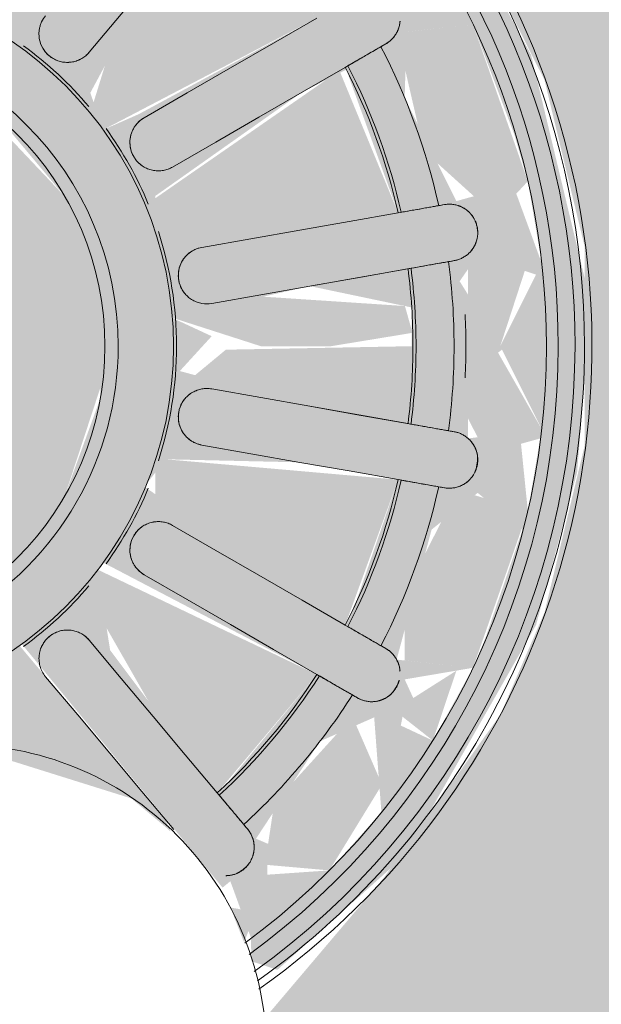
# Model space of a CAD drawing. Header units: millimetres. Extents: x 5980700 to 6194397, y -12939 to 2351883.
# Tile 445 of 587: x 6099023 to 6099054, y -7928 to -7876. Entities that reach past the tile are written whole.
import ezdxf

# ---------------------------------------------------------------- set-up
doc = ezdxf.new("R2010")
doc.units = ezdxf.units.MM
doc.layers.add('P-SANR-FIXT', color=6, linetype='Continuous', lineweight=9)

# ---------------------------------------------------------------- blocks, each defined once
blk = doc.blocks.new('94024102RVM001A - 94024-3906787-PLANTA DE CAIMENTO DE PISOS - 1 PAV_')
at = {"layer": 'P-SANR-FIXT', "lineweight": 5}
blk.add_hatch(color=256, dxfattribs=at).paths.add_polyline_path([(-392.7, 4151.9), (-392.7, 3748.6), (-619.1, 3662.8), (-793.2, 3550.6), (-939.9, 3409.7), (-1067.8, 3221.1), (-1155.7, 2993.4), (-1189.1, 2727.3), (-1176.7, 2556.8), (-1115.8, 2337.2), (-1000.6, 2124.7), (-861.4, 1962.1), (-668.7, 1818.1), (-407.2, 1710.1), (-250.5, 1679.4), (-22.6, 1679.4), (266.6, 1754.9), (406.9, 1824.1), (588.4, 1962.1), (735.9, 2135.8), (854, 2370.8), (907.7, 2593.7), (907.7, 2860.9), (854, 3083.9), (794.8, 3221.1), (639, 3439.1), (476.7, 3630.5), (481, 3797.3), (508.8, 4023.3), (751.3, 3870), (952.2, 3680.1), (1116, 3450.7), (1237.2, 3179.7), (1286.6, 2993.4), (1310.7, 2714.9), (1280.4, 2435), (1178.4, 2124.7), (1085.3, 1951.8), (916.3, 1734.8), (706.4, 1551.7), (457.3, 1408.6), (200.1, 1320.8), (-93, 1281.5), (-272.5, 1286), (-588.9, 1353.6), (-859.9, 1474.8), (-1024.3, 1584.7), (-1225.2, 1774.6), (-1389.1, 2003.9), (-1510.2, 2275), (-1559.7, 2461.3), (-1584.3, 2727.3), (-1553.5, 3019.7), (-1455.3, 3321.2), (-1358.3, 3502.9), (-1152.2, 3757), (-979.4, 3903), (-730.4, 4046.1), (-473.1, 4133.9), (-402.6, 4150.5)])
h = blk.add_hatch(color=256, dxfattribs=at)
h.paths.add_polyline_path([(-392.7, 3748.6), (-414.2, 3679.2), (-458.4, 3653.1), (-412.4, 3604.4), (-412.4, 3580.5), (-379, 3566.7), (-213.7, 3214.5), (-174.6, 3312.4), (-1.9, 3242.6), (38.9, 3262.8), (98.7, 3231.4), (87.4, 3166.8), (153.4, 3126.3), (422.5, 3452.7), (432.9, 3444.1), (460.4, 3519.6), (461.3, 3551.4), (496, 3562.8), (666.9, 3409.7), (842.7, 3100.8), (897.7, 2896.4), (916, 2670.3), (836.1, 2337.2), (721, 2124.7), (565.7, 1942.8), (386.5, 1819), (180.7, 1728.4), (-25, 1685.4), (-272.5, 1684.2), (-579.1, 1770.6), (-793.2, 1905.9), (-1015.7, 2148.4), (-1152.2, 2468.4), (-1189.1, 2670.3), (-1152.2, 3009.3), (-1001.5, 3318.9), (-838.8, 3509.8), (-556.7, 3687.6), (-467.6, 3727.8)])
h.paths.add_polyline_path([(-567.4, 3622.1), (-668.7, 3545.8), (-664.9, 3441.7), (-528.9, 3506.8), (-488.3, 3568.2), (-566.6, 3621.5)])
h.paths.add_polyline_path([(-464.5, 3664.7), (-538, 3611.2), (-458.8, 3586.6), (-464.1, 3659.6)])
h.paths.add_polyline_path([(-664.9, 3568.2), (-746.4, 3492.6), (-699.8, 3436.7), (-668.7, 3553.8)])
h.paths.add_polyline_path([(639.9, 3346.5), (663.7, 3223.7), (704.4, 3255.7), (645, 3339.3)])
h.paths.add_polyline_path([(565.7, 3429.6), (467.3, 3387.1), (553.1, 3256.6), (625.7, 3224.6), (635.4, 3351.6), (574.2, 3420.1)])
h.paths.add_polyline_path([(482.7, 3503.8), (482.7, 3422.3), (565.7, 3429.6), (501.4, 3487)])
h.paths.add_polyline_path([(-838.8, 3429.6), (-908.4, 3307.5), (-869.7, 3223.7), (-764.8, 3339.3), (-755.7, 3399.5), (-812.8, 3420.1)])
h.paths.add_polyline_path([(-755.7, 3503.8), (-838.8, 3429.6), (-736.1, 3436.7), (-752.4, 3492.6)])
h.paths.add_polyline_path([(-450.5, 3478.5), (-624, 3367.5), (-426.4, 3126.3), (-361, 3170.2), (-427.6, 3415.8), (-439.8, 3449.1)])
h.paths.add_polyline_path([(-913, 3346.5), (-977.4, 3255.7), (-909.1, 3223.7), (-912.7, 3339.3)])
h.paths.add_polyline_path([(415.4, 3325.9), (271.8, 3134.6), (254.6, 3026.4), (262.5, 3017.2), (548.8, 3167), (429.7, 3311.5)])
h.paths.add_polyline_path([(-688.5, 3325.9), (-821.8, 3167), (-535.5, 3017.2), (-518.3, 3066.8), (-619.1, 3243.2), (-687.4, 3324.5)])
h.paths.add_polyline_path([(850.3, 2838.5), (751.6, 2850.9), (751.6, 2765.7), (797, 2732), (842.7, 2823.3)])
h.paths.add_polyline_path([(831.7, 2948.3), (774.7, 2871.3), (848.2, 2850.9), (833.6, 2937.1)])
h.paths.add_polyline_path([(758.2, 3158.2), (655.8, 3147.2), (702.7, 2973), (764.4, 2923.8), (824.6, 2973), (775.1, 3117.5)])
h.paths.add_polyline_path([(704.4, 3255.7), (666.6, 3173.7), (758.2, 3158.2), (723.5, 3221.1)])
h.paths.add_polyline_path([(-1031.3, 3158.2), (-1089, 2942.6), (-1010.1, 2920), (-939.7, 3059.9), (-946.1, 3149), (-1015.7, 3156.5)])
h.paths.add_polyline_path([(-977.4, 3255.7), (-1009, 3162), (-947, 3201.3), (-959.5, 3223.7)])
h.paths.add_polyline_path([(-136.5, 3128.6), (-291.2, 3096.3), (-419.9, 3009.3), (-496.3, 2901.8), (-531.7, 2797), (-531.7, 2657.6), (-484.1, 2526.7), (-360.4, 2396.1), (-273.8, 2350.2), (-98.4, 2329.3), (0.7, 2350.2), (121.4, 2419.9), (211, 2526.7), (258.7, 2657.6), (258.7, 2797), (211, 2928), (87.4, 3058.6), (0.7, 3104.4), (-101.8, 3125.6)])
h.paths.add_polyline_path([(586.9, 3101), (317.7, 2915.5), (346.1, 2878.8), (526.2, 2882.9), (657.8, 2906.1), (602.3, 3067.6)])
h.paths.add_polyline_path([(-859.9, 3101), (-930.8, 2906.1), (-619.1, 2878.8), (-605.6, 2879.7), (-605.6, 2928.7), (-802.1, 3067.6), (-852.2, 3096.5)])
h.paths.add_polyline_path([(-1104.7, 2948.3), (-1094.9, 2850.9), (-1037.4, 2875.8), (-1073.9, 2915.1)])
h.paths.add_polyline_path([(-1067.7, 2727.3), (-1104.7, 2613.8), (-1024.7, 2603.8), (-1024.7, 2689)])
h.paths.add_polyline_path([(-1024.7, 2850.9), (-1115.8, 2823.3), (-1067.7, 2727.3), (-1007.7, 2796.2), (-1015.7, 2821.9)])
h.paths.add_polyline_path([(539.5, 2807.8), (365.2, 2760.6), (407.9, 2713.9), (353.6, 2688.7), (539.5, 2646.8), (676, 2675.4), (676, 2779.3), (597.4, 2795.7)])
h.paths.add_polyline_path([(-812.5, 2807.8), (-949, 2779.3), (-939.9, 2673.5), (-740.4, 2659.5), (-626.7, 2688.7), (-680.9, 2740.8), (-649.5, 2773.8), (-790.2, 2803.9)])
h.paths.add_polyline_path([(831.7, 2506.3), (735.9, 2532.9), (666.6, 2394.7), (669.1, 2306), (758.2, 2296.4), (814.1, 2445.3)])
h.paths.add_polyline_path([(850.3, 2616.1), (764.4, 2578.9), (831.7, 2506.3), (848.2, 2603.8)])
h.paths.add_polyline_path([(794.7, 2727.3), (740.3, 2640.3), (764.4, 2605.4), (842.7, 2631.4), (814.9, 2686.8)])
h.paths.add_polyline_path([(-1123.4, 2616.1), (-1104.7, 2506.3), (-1037.4, 2578.9), (-1115.8, 2612.8)])
h.paths.add_polyline_path([(460.4, 2583.4), (332.5, 2574.9), (332.5, 2525.9), (529, 2387.1), (588.3, 2356.8), (657.8, 2548.6), (464.3, 2582.7)])
h.paths.add_polyline_path([(-733.5, 2583.4), (-930.8, 2548.6), (-859.9, 2353.7), (-590.8, 2539.2), (-605.6, 2574.9), (-643.7, 2577.4)])
h.paths.add_polyline_path([(-1013.3, 2539.7), (-1097.7, 2481.9), (-1015.7, 2298.1), (-930.9, 2323.9), (-965.6, 2465.9), (-1009, 2532.9)])
h.paths.add_polyline_path([(262.5, 2437.4), (245.2, 2387.9), (329.7, 2231), (426.7, 2140.1), (548.8, 2287.7), (310, 2416.5)])
h.paths.add_polyline_path([(-535.5, 2437.4), (-821.8, 2287.7), (-688.5, 2128.8), (-531.5, 2354.1), (-517.7, 2416.5)])
h.paths.add_polyline_path([(-426.4, 2328.3), (-630.1, 2079.8), (-450.5, 1976.1), (-360.4, 2287.9), (-394.5, 2308.7)])
h.paths.add_polyline_path([(153.4, 2328.3), (88, 2284.5), (154.6, 2038.9), (200.6, 1986.9), (357.1, 2079.8), (170.9, 2304.3)])
h.paths.add_polyline_path([(-913, 2108.1), (-812.7, 2034.6), (-737.5, 2061.8), (-826.1, 2198.1), (-898.6, 2231), (-912.1, 2115.9)])
h.paths.add_polyline_path([(-977.4, 2199), (-912, 2140.1), (-932.3, 2234.5), (-949.2, 2221.2)])
h.paths.add_polyline_path([(-1031.3, 2296.4), (-977.4, 2199), (-939.9, 2281), (-1015.7, 2293.8)])
h.paths.add_polyline_path([(391.8, 1886.4), (391.8, 2013), (264.9, 1956.3), (200.6, 1896.4), (306.1, 1839), (380.2, 1880)])
h.paths.add_polyline_path([(482.7, 1950.9), (422.5, 2001.9), (414.5, 1902.5), (458.2, 1933.5)])
h.paths.add_polyline_path([(565.7, 2025.1), (466.3, 2006.9), (501.4, 1967.6), (532.9, 1995.8)])
h.paths.add_polyline_path([(639.9, 2108.1), (596.6, 2231), (496.6, 2124.7), (464.4, 2061.8), (583.4, 2044.9), (635.4, 2103)])
h.paths.add_polyline_path([(704.4, 2199), (635.4, 2251.1), (666.9, 2146.1)])
h.paths.add_polyline_path([(758.2, 2296.4), (674, 2253.4), (704.4, 2199), (736.8, 2257.7)])
h.paths.add_polyline_path([(-251.3, 2249.2), (-378.9, 1950.1), (-174.6, 1920.2), (-201.8, 2202.1), (-243.7, 2247.4)])
h.paths.add_polyline_path([(-21.7, 2249.2), (-59.4, 2240.2), (-98.4, 2040.2), (-98.4, 1914), (105.8, 1950.1), (-16.9, 2240.2)])
h.paths.add_polyline_path([(-731.3, 2034.6), (-838.8, 2025.1), (-752.5, 1962.1), (-736.1, 2017.9)])
h.paths.add_polyline_path([(-687.6, 2020), (-664.9, 1886.4), (-567.4, 1832.6), (-478, 1900.5), (-603.5, 1994.2), (-681, 2017.9)])
h.paths.add_polyline_path([(-699.8, 2017.9), (-754.8, 1950.2), (-668.7, 1900.8), (-687.6, 1972)])
h.paths.add_polyline_path([(51.6, 1878.6), (-98.4, 1824.8), (-23, 1740.9), (90, 1770.6), (139.4, 1874.1), (84.5, 1877)])
h.paths.add_polyline_path([(-324.6, 1878.6), (-407.2, 1863.3), (-329.6, 1754.4), (-247.7, 1740.5), (-174.6, 1833.6), (-311.9, 1876.4)])
h.paths.add_polyline_path([(-464.5, 1789.9), (-364.5, 1770.6), (-432, 1851.4), (-458.5, 1801.4)])
h.paths.add_polyline_path([(-458.5, 1872.9), (-538, 1820.4), (-464.5, 1789.9), (-458.8, 1868.1)])
h.paths.add_polyline_path([(191.5, 1789.9), (139.4, 1850.2), (124.5, 1770.6), (185.4, 1788.2)])
h.paths.add_polyline_path([(185.4, 1872.9), (200.6, 1793.7), (264.9, 1843.5), (186, 1872.6)])
h.paths.add_polyline_path([(-112, 1821.9), (-136.5, 1734.2), (-25.3, 1740.5), (-104, 1814.3)])
h.paths.add_polyline_path([(-161, 1821.9), (-247.7, 1740.5), (-136.5, 1734.2), (-146.7, 1770.6)])
h = blk.add_hatch(color=256, dxfattribs=at)
h.paths.add_polyline_path([(-392.7, 3685.4), (-412.4, 3604.4), (-423.2, 3586.6), (-458.4, 3666.5), (-396.3, 3684.4)])
h.paths.add_polyline_path([(-567.4, 3622.1), (-473.6, 3558.2), (-619.1, 3455.7), (-687.2, 3436.7), (-664.9, 3568.2), (-579.1, 3615.6)])
h.paths.add_polyline_path([(-464.5, 3664.7), (-473.6, 3587.4), (-538, 3634.3), (-473.1, 3661.2)])
h.paths.add_polyline_path([(-388.4, 3630.8), (-392.7, 3579.5), (-409.5, 3586.6), (-392.7, 3621.9)])
h.paths.add_polyline_path([(-664.9, 3568.2), (-699.8, 3436.7), (-755.7, 3503.8), (-668.7, 3565.5)])
h.paths.add_polyline_path([(451.3, 3526), (467.3, 3485.4), (432.9, 3479.3)])
h.paths.add_polyline_path([(565.7, 3429.6), (636.2, 3314.6), (596.6, 3223.7), (491.8, 3339.3), (482.7, 3399.5), (539.6, 3420.1)])
h.paths.add_polyline_path([(482.7, 3503.8), (565.7, 3429.6), (463.1, 3436.7), (481, 3498.2)])
h.paths.add_polyline_path([(-838.8, 3429.6), (-737.5, 3392.8), (-826.1, 3256.6), (-898.6, 3223.7), (-908.4, 3351.6), (-847.2, 3420.1)])
h.paths.add_polyline_path([(-755.7, 3503.8), (-755.7, 3422.3), (-838.8, 3429.6), (-768.2, 3492.6)])
h.paths.add_polyline_path([(639.9, 3346.5), (704.4, 3255.7), (636.1, 3223.7), (639.7, 3339.3)])
h.paths.add_polyline_path([(-913, 3346.5), (-936.8, 3223.7), (-962.3, 3277), (-918.1, 3339.3)])
h.paths.add_polyline_path([(758.2, 3158.2), (831.7, 2948.3), (737, 2920), (666.6, 3059.9), (666.6, 3148.3), (735.9, 3155.8)])
h.paths.add_polyline_path([(704.4, 3255.7), (735.9, 3162), (674, 3201.3), (685, 3221.1)])
h.paths.add_polyline_path([(-1031.3, 3158.2), (-928.8, 3147.2), (-975.8, 2973), (-1037.4, 2923.8), (-1098.3, 2970.5), (-1048.2, 3117.5)])
h.paths.add_polyline_path([(-977.4, 3255.7), (-939.7, 3173.7), (-1015.7, 3186.5), (-995.1, 3223.7)])
h.paths.add_polyline_path([(-1123.4, 2838.5), (-1024.7, 2850.9), (-1024.7, 2765.7), (-1073.9, 2739.7), (-1115.8, 2823.3)])
h.paths.add_polyline_path([(-1104.7, 2948.3), (-1056.2, 2867.7), (-1121.3, 2850.9), (-1106, 2941.1)])
h.paths.add_polyline_path([(850.3, 2838.5), (789.5, 2732), (730.9, 2784.1), (764.4, 2849.3), (842.7, 2839.5)])
h.paths.add_polyline_path([(831.7, 2948.3), (821.8, 2850.9), (764.4, 2875.7), (818.8, 2934.5)])
h = blk.add_hatch(color=256, dxfattribs=at)
h.paths.add_polyline_path([(-356.8, 3510.5), (-291.2, 3402), (-186.9, 3300.8), (-243.7, 3207.3), (-256.1, 3214.5), (-378.9, 3504.6), (-370.1, 3506.9)])
h.paths.add_polyline_path([(-450.5, 3478.5), (-360.4, 3166.8), (-426.4, 3126.3), (-600.1, 3395.7), (-481.9, 3463.8)])
h.paths.add_polyline_path([(353, 3377.7), (346.1, 3361.7), (150.2, 3128.3), (88, 3170.2), (105.8, 3272.3), (300.2, 3333.2), (346.1, 3371.4)])
h.paths.add_polyline_path([(415.4, 3325.9), (548.8, 3167), (254.6, 3026.4), (245.2, 3066.8), (346.1, 3243.2), (379.6, 3283.2)])
h.paths.add_polyline_path([(-688.5, 3325.9), (-557.5, 3166.8), (-517.7, 3038.1), (-535.5, 3017.2), (-821.8, 3167), (-695, 3319.3)])
h.paths.add_polyline_path([(-80.6, 3282.9), (-1.9, 3242.6), (-46.3, 3211.3), (-64.4, 3230.5), (-76, 3268)])
h.paths.add_polyline_path([(586.9, 3101), (657.8, 2906.1), (346.1, 2878.8), (332.5, 2879.7), (332.5, 2928.7), (529, 3067.6), (553.1, 3081.5)])
h.paths.add_polyline_path([(-859.9, 3101), (-590.8, 2915.5), (-619.1, 2878.8), (-799.3, 2882.9), (-930.8, 2906.1), (-861.3, 3097.9)])
h.paths.add_polyline_path([(539.5, 2807.8), (676, 2779.3), (676, 2727.3), (426.9, 2732), (376.4, 2773.8), (517.2, 2803.9)])
h.paths.add_polyline_path([(-812.5, 2807.8), (-658.9, 2751), (-746.7, 2727.3), (-950.6, 2732), (-936.7, 2781.9), (-889.1, 2791.8)])
h = blk.add_hatch(color=256, dxfattribs=at)
h.paths.add_polyline_path([(-136.5, 3128.6), (44.2, 3084.2), (146.9, 3009.3), (211, 2928), (260.4, 2777.7), (258.7, 2657.6), (211, 2526.7), (87.4, 2396.1), (0.7, 2350.2), (-174.6, 2329.3), (-273.8, 2350.2), (-394.5, 2419.9), (-484.1, 2526.7), (-531.7, 2657.6), (-531.7, 2797), (-484.1, 2928), (-360.4, 3058.6), (-273.8, 3104.4), (-171.3, 3125.6)])
h.paths.add_polyline_path([(-136.5, 2854.3), (-247, 2778.1), (-255.2, 2701.7), (-208.2, 2636.8), (-99.5, 2612.4), (-48.5, 2650.8), (-21.8, 2751.3), (-99.5, 2842.3), (-133.1, 2853.2)])
h = blk.add_hatch(color=256, dxfattribs=at)
h.paths.add_polyline_path([(-1067.7, 2727.3), (-1013.3, 2640.2), (-1037.4, 2605.4), (-1115.8, 2631.4), (-1073.9, 2715)])
h.paths.add_polyline_path([(794.7, 2727.3), (831.7, 2613.8), (751.6, 2603.8), (751.6, 2689), (759.4, 2695.9)])
h.paths.add_polyline_path([(831.7, 2506.3), (758.2, 2296.4), (655.8, 2307.5), (692.5, 2465.9), (764.4, 2530.9), (810.2, 2514.2)])
h.paths.add_polyline_path([(850.3, 2616.1), (816.2, 2523), (764.4, 2578.9), (842.7, 2612.8)])
h.paths.add_polyline_path([(-1104.7, 2506.3), (-1009, 2532.9), (-939.7, 2394.7), (-939.9, 2306.3), (-1031.3, 2296.4), (-1097.7, 2481.9)])
h.paths.add_polyline_path([(-1123.4, 2616.1), (-1037.4, 2578.9), (-1110.4, 2539.7), (-1121.3, 2603.8)])
h.paths.add_polyline_path([(639.9, 2108.1), (539.7, 2034.5), (464.4, 2061.8), (553.1, 2198.1), (624.5, 2240.3), (638, 2124.7)])
h.paths.add_polyline_path([(704.4, 2199), (638.9, 2140.1), (659.3, 2234.5), (666.9, 2228.5)])
h.paths.add_polyline_path([(758.2, 2296.4), (704.4, 2199), (666.9, 2281), (735.9, 2292.7)])
h.paths.add_polyline_path([(-913, 2108.1), (-869.7, 2231), (-769.6, 2124.7), (-755.7, 2055.2), (-856.5, 2044.9), (-912.1, 2107.1)])
h.paths.add_polyline_path([(-977.4, 2199), (-909.1, 2231), (-939.9, 2146.1)])
h.paths.add_polyline_path([(-1031.3, 2296.4), (-947.1, 2253.4), (-977.4, 2199), (-1015.7, 2268.2)])
h.paths.add_polyline_path([(-755.7, 1950.9), (-699.8, 2017.9), (-680, 1897.1), (-754.8, 1950.2)])
h.paths.add_polyline_path([(-731.3, 2034.6), (-777.5, 1970.3), (-817.5, 2027), (-737.5, 2034)])
h.paths.add_polyline_path([(391.8, 1886.4), (294.4, 1832.6), (200.6, 1896.4), (330.5, 1994.2), (413.3, 2012.8), (392.1, 1888.2)])
h.paths.add_polyline_path([(482.7, 1950.9), (396.5, 1904), (426.7, 2017.9), (473.3, 1962.1)])
h.paths.add_polyline_path([(458.2, 2034.5), (565.7, 2025.1), (479.4, 1962.1), (463, 2017.9)])
h.paths.add_polyline_path([(-687.6, 2020), (-538, 1956.3), (-488.3, 1886.4), (-579.1, 1839), (-668.7, 1908.9), (-687.2, 2017.9)])
h.paths.add_polyline_path([(51.6, 1878.6), (136.5, 1868.1), (51.6, 1753.5), (-25.3, 1740.5), (-98.4, 1833.6), (38.9, 1876.4)])
h.paths.add_polyline_path([(-357.5, 1759.1), (-458.5, 1801.4), (-407.2, 1841.6), (-363.1, 1768.4)])
h.paths.add_polyline_path([(-324.6, 1878.6), (-174.6, 1824.8), (-272.5, 1744.7), (-363, 1770.6), (-382, 1875.7), (-357.5, 1877)])
h.paths.add_polyline_path([(-458.5, 1872.9), (-473.6, 1793.7), (-538, 1843.5), (-464.5, 1870.7)])
h.paths.add_polyline_path([(191.5, 1789.9), (91.4, 1770.6), (150.1, 1868.1), (185.4, 1801.5)])
h.paths.add_polyline_path([(185.4, 1872.9), (264.9, 1820.4), (191.5, 1789.9), (185.7, 1868.1)])
h.paths.add_polyline_path([(-136.5, 1734.2), (-98.4, 1809.1), (-25.3, 1740.5), (-104, 1736)])
h.paths.add_polyline_path([(-161, 1821.9), (-136.5, 1734.2), (-247.7, 1740.5), (-169.1, 1814.3)])
h = blk.add_hatch(color=256, dxfattribs=at)
h.paths.add_polyline_path([(567.9, 2727.3), (677.1, 2709.4), (666.9, 2673.5), (464.3, 2660.1), (353.6, 2688.7), (473.7, 2727.3), (539.5, 2727.3)])
h.paths.add_polyline_path([(-912.8, 2727.3), (-680.9, 2713.9), (-626.7, 2688.7), (-812.5, 2646.8), (-949, 2675.4), (-939.9, 2727.3)])
h.paths.add_polyline_path([(460.4, 2583.4), (657.8, 2548.6), (579.2, 2358.1), (317.7, 2539.2), (332.5, 2574.9)])
h.paths.add_polyline_path([(-733.5, 2583.4), (-605.6, 2574.9), (-605.6, 2525.9), (-802.1, 2387.1), (-859.9, 2353.7), (-930.8, 2548.6), (-737.4, 2582.7)])
h.paths.add_polyline_path([(262.5, 2437.4), (548.8, 2287.7), (415.4, 2128.8), (284.4, 2287.9), (244.7, 2416.5)])
h.paths.add_polyline_path([(-535.5, 2437.4), (-518.3, 2387.9), (-614.8, 2216.7), (-699.7, 2140.1), (-821.8, 2287.7), (-583, 2416.5)])
h.paths.add_polyline_path([(153.4, 2328.3), (357.1, 2079.8), (177.4, 1976.1), (87.4, 2287.9), (121.4, 2308.7)])
h.paths.add_polyline_path([(-426.4, 2328.3), (-361, 2284.5), (-427.6, 2038.9), (-473.6, 1986.9), (-630.1, 2079.8), (-444, 2304.3)])
h.paths.add_polyline_path([(-21.7, 2249.2), (105.8, 1950.1), (-98.4, 1920.2), (-71.2, 2202), (-29.4, 2247.4)])
h.paths.add_polyline_path([(-251.3, 2249.2), (-213.7, 2240.2), (-174.6, 2047.6), (-174.6, 1914), (-378.9, 1950.1), (-253.2, 2245.7)])
for p, q in [((286.6, 3172.3), (243.7, 3121.2)), ((317.4, 3033.4), (375.2, 3066.8)), ((413.3, 3000.8), (355.5, 2967.4)), ((394.7, 2859.7), (460.4, 2871.3)), ((394.7, 2595), (460.4, 2583.4)), ((413.3, 2453.9), (355.5, 2487.3)), ((317.4, 2421.3), (375.2, 2387.9)), ((286.6, 2282.3), (243.7, 2333.5))]:
    blk.add_line(p, q, dxfattribs=at)
at = {"layer": 'P-SANR-FIXT', "lineweight": 5, "flags": 128}
for points in [[(185.3, 3170.2), (228.3, 3221.3), (271.2, 3272.5), (314.1, 3323.7), (357.1, 3374.8)], [(455.9, 3374.1), (453.4, 3371.1), (450.9, 3368.1)], [(415.4, 3325.9), (372.5, 3274.7), (329.6, 3223.5), (286.6, 3172.3), (243.7, 3121.2)], [(596.5, 3194.5), (599.9, 3196.5), (603.3, 3198.5)], [(317.4, 3033.4), (375.2, 3066.8), (433.1, 3100.2), (490.9, 3133.6), (548.8, 3167)], [(641.4, 3132.5), (638, 3130.5), (634.6, 3128.5)], [(586.9, 3101), (529, 3067.6), (471.2, 3034.2), (413.3, 3000.8), (355.5, 2967.4)], [(712.1, 2915.6), (716, 2916.3), (719.8, 2917)], [(394.7, 2859.7), (460.4, 2871.3), (526.2, 2882.9), (592, 2894.5), (657.8, 2906.1)], [(733.1, 2842), (729.2, 2841.3), (725.3, 2840.6)], [(671, 2831), (605.2, 2819.4), (539.5, 2807.8), (473.7, 2796.2), (407.9, 2784.6)], [(675.1, 2831.7), (608.3, 2820), (541.5, 2808.2)], [(671, 2623.6), (605.2, 2635.2), (539.5, 2646.8), (473.7, 2658.4), (407.9, 2670)], [(675.1, 2622.9), (608.3, 2634.7), (541.5, 2646.5)], [(733.1, 2612.7), (729.2, 2613.4), (725.3, 2614)], [(394.7, 2595), (460.4, 2583.4), (526.2, 2571.8), (592, 2560.2), (657.8, 2548.6)], [(712.1, 2539), (716, 2538.3), (719.8, 2537.6)], [(586.9, 2353.7), (529, 2387.1), (471.2, 2420.5), (413.3, 2453.9), (355.5, 2487.3)], [(317.4, 2421.3), (375.2, 2387.9), (433.1, 2354.5), (490.9, 2321.1), (548.8, 2287.7)], [(415.4, 2128.8), (372.5, 2180), (329.6, 2231.1), (286.6, 2282.3), (243.7, 2333.5)], [(641.4, 2322.2), (638, 2324.1), (634.6, 2326.1)]]:
    blk.add_lwpolyline(points, dxfattribs=at)
at = {"layer": 'P-SANR-FIXT', "lineweight": 5}
for radius, start, end in [(1473.2, 360, 65.1927), (1460.5, 0, 64.9643), (1460.5, 360, 64.9643), (1447.8, 0, 63.5294), (1054.1, 270, 54.7948), (1044.1, 360, 54.5248), (1031.4, 360, 54.3343), (1031.4, 360, 54.3343), (1008.9, 360, 53.8838), (993.1, 0, 53.6472), (869.3, 32.5121, 47.4879), (814.2, 32.6822, 47.3178), (818.3, 32.6687, 47.3313), (493.2, 0, 180), (419.1, 360, 180), (401.3, 270, 90), (497.3, 40.2036, 53.9992), (869.3, 12.5121, 27.4879), (814.2, 12.6822, 27.3178), (818.3, 12.6687, 27.3313), (497.3, 22.4987, 35.8987), (497.3, 360, 18), (869.3, 0, 7.4879), (814.2, 360, 7.3178), (818.3, 0, 7.3313), (885.1, 0, 2.7411), (1460.5, 180, 0), (1447.8, 180, 0), (1044.1, 180, 0), (1031.4, 180, 0), (1031.4, 180, 360), (1008.9, 180, 360), (993.1, 180, 360), (493.2, 180, 360), (419.1, 180, 360), (1460.5, 270, 0), (1473.2, 270, 360), (497.3, 342, 0), (814.2, 352.6822, 0), (818.3, 352.6687, 360), (869.3, 352.5121, 360), (885.1, 357.2589, 360), (814.2, 332.6822, 347.3178), (818.3, 332.6687, 347.3313), (497.3, 324.1013, 337.5013), (869.3, 332.5121, 347.4879), (497.3, 306.0008, 319.7964)]:
    blk.add_arc((-136.5, 2727.3), radius, start, end, dxfattribs=at)
for points, knots in [([(426.7, 3436.7), (427, 3436.7), (427.6, 3436.7), (428.8, 3436.6), (431, 3436.4), (434.4, 3436), (437.8, 3435.2), (440.5, 3434.3), (442.2, 3433.5), (443.5, 3432.8), (444.9, 3431.9), (447.4, 3430.3), (451, 3427.5), (454.4, 3424.4), (456.5, 3422.2), (457.5, 3421), (458.5, 3419.8), (459.5, 3418.3), (460.9, 3415.8), (462.3, 3412.6), (463.3, 3409.4), (463.8, 3407.2), (464.1, 3406), (464.3, 3405.2), (464.5, 3404.3), (464.6, 3403.2), (464.9, 3401.3), (465, 3398.7), (464.8, 3396.2), (464.6, 3394.3), (464.4, 3392.8), (464.2, 3391.4), (463.8, 3389.6), (463.2, 3387.4), (462.3, 3385), (461, 3381.8), (459, 3378.1), (457, 3375.4), (455.9, 3374.1)], [0.3333333, 0.3333333, 0.3333333, 0.3333333, 0.3402778, 0.3472222, 0.3611111, 0.3888889, 0.4166667, 0.4305556, 0.4444444, 0.4513889, 0.4583333, 0.4722222, 0.5, 0.5277778, 0.5416667, 0.5486111, 0.5555556, 0.5694444, 0.5833333, 0.6111111, 0.6388889, 0.6527778, 0.6597222, 0.6666667, 0.6736111, 0.6805556, 0.6944444, 0.7222222, 0.75, 0.7638889, 0.7777778, 0.7916667, 0.8055556, 0.8333333, 0.8611111, 0.8888889, 0.9444444, 1, 1, 1, 1]), ([(430.5, 3436.5), (430.8, 3436.5), (431.3, 3436.4), (432.4, 3436.3), (434.3, 3436), (437.1, 3435.3), (439.9, 3434.4), (442.3, 3433.4), (443.7, 3432.7), (444.9, 3432.1), (446.1, 3431.4), (448.2, 3430.1), (451.3, 3427.9), (454, 3425.3), (455.7, 3423.4), (456.6, 3422.3), (457.4, 3421.3), (458.3, 3420), (459.7, 3417.8), (461.1, 3415.2), (462.2, 3412.5), (462.9, 3410.7), (463.2, 3409.7), (463.4, 3408.9), (463.6, 3408.2), (463.9, 3407.2), (464.2, 3405.5), (464.6, 3403.2), (464.8, 3401.1), (464.9, 3399.3), (464.9, 3398.5), (464.8, 3398.1)], [0.3333333, 0.3333333, 0.3333333, 0.3333333, 0.3402778, 0.3472222, 0.3611111, 0.3888889, 0.4166667, 0.4305556, 0.4444444, 0.4513889, 0.4583333, 0.4722222, 0.5, 0.5277778, 0.5416667, 0.5486111, 0.5555556, 0.5694444, 0.5833333, 0.6111111, 0.6388889, 0.6527778, 0.6597222, 0.6666667, 0.6736111, 0.6805556, 0.6944444, 0.7222222, 0.75, 0.7638889, 0.7777778, 0.7777778, 0.7777778, 0.7777778]), ([(415.4, 3325.9), (418.5, 3329.5), (424.3, 3336.4), (433.9, 3347.9), (441.6, 3357.1), (447.4, 3364), (449.8, 3366.8), (450.9, 3368.1)], [0, 0, 0, 0, 0.2, 0.4, 0.7, 0.85, 1, 1, 1, 1]), ([(596.5, 3194.5), (594.6, 3193.4), (590.1, 3190.9), (580.3, 3185.2), (569.2, 3178.8), (557.8, 3172.2), (551.8, 3168.7), (548.8, 3167)], [0, 0, 0, 0, 0.2, 0.4, 0.7, 0.85, 1, 1, 1, 1]), ([(603.3, 3198.5), (604.8, 3199.3), (607.7, 3200.8), (611.7, 3202.1), (615.1, 3202.9), (617.7, 3203.3), (620, 3203.6), (621.8, 3203.6), (623.2, 3203.6), (624.7, 3203.5), (626.6, 3203.4), (629.1, 3203.1), (631.7, 3202.6), (633.5, 3202), (634.6, 3201.6), (635.4, 3201.3), (636.2, 3200.9), (637.3, 3200.5), (639.3, 3199.6), (642.3, 3198), (645.3, 3196.1), (647.5, 3194.3), (648.8, 3193), (649.8, 3191.8), (650.8, 3190.6), (652.6, 3188.2), (655.1, 3184.3), (657.2, 3180.2), (658.4, 3177.5), (658.9, 3176), (659.2, 3175.3), (659.3, 3174.9)], [0, 0, 0, 0, 0.0555556, 0.1111111, 0.1388889, 0.1666667, 0.1944444, 0.2083333, 0.2222222, 0.2361111, 0.25, 0.2777778, 0.3055556, 0.3194444, 0.3263889, 0.3333333, 0.3402778, 0.3472222, 0.3611111, 0.3888889, 0.4166667, 0.4305556, 0.4444444, 0.4513889, 0.4583333, 0.4722222, 0.5, 0.5277778, 0.5416667, 0.5486111, 0.5555556, 0.5555556, 0.5555556, 0.5555556]), ([(628.4, 3203.1), (628.9, 3203), (629.7, 3202.9), (631.4, 3202.5), (633.5, 3202), (635.7, 3201.2), (637.3, 3200.6), (638.2, 3200.1), (638.9, 3199.8), (639.6, 3199.5), (640.6, 3199), (642.2, 3198), (644.6, 3196.5), (647, 3194.6), (648.9, 3192.9), (650, 3191.7), (650.9, 3190.7), (651.8, 3189.7), (653.4, 3187.7), (655.4, 3184.6), (657.1, 3181.2), (658, 3178.9), (658.5, 3177.6), (658.7, 3176.9), (658.8, 3176.6)], [0.2222222, 0.2222222, 0.2222222, 0.2222222, 0.2361111, 0.25, 0.2777778, 0.3055556, 0.3194444, 0.3263889, 0.3333333, 0.3402778, 0.3472222, 0.3611111, 0.3888889, 0.4166667, 0.4305556, 0.4444444, 0.4513889, 0.4583333, 0.4722222, 0.5, 0.5277778, 0.5416667, 0.5486111, 0.5555556, 0.5555556, 0.5555556, 0.5555556]), ([(243.7, 3121.2), (242.2, 3119.4), (239.1, 3116.3), (233.8, 3112.6), (228.8, 3110.3), (224.6, 3108.9), (221.4, 3108.1), (218.1, 3107.7), (214.8, 3107.5), (211.4, 3107.6), (208.1, 3108), (204.9, 3108.8), (201.6, 3109.8), (198.5, 3111.1), (195.3, 3112.7), (192, 3114.8), (188.7, 3117.6), (185.7, 3120.6), (183.2, 3123.8), (181, 3127.5), (179.1, 3131.3), (177.8, 3135.2), (176.9, 3139.3), (176.4, 3143.5), (176.4, 3147.6), (176.8, 3151.7), (178, 3157.1), (180.4, 3163.4), (183.5, 3168), (185.3, 3170.2)], [0, 0, 0, 0, 0.055556, 0.111111, 0.166667, 0.194444, 0.222222, 0.25, 0.277778, 0.305556, 0.333333, 0.361111, 0.388889, 0.416667, 0.444444, 0.479167, 0.513889, 0.548611, 0.583333, 0.618056, 0.652778, 0.6875, 0.722222, 0.756944, 0.791667, 0.826389, 0.861111, 0.930556, 1, 1, 1, 1]), ([(659.9, 3158.8), (659.8, 3158.5), (659.8, 3158), (659.6, 3156.8), (659.1, 3155), (658.3, 3152.5), (657.3, 3150.2), (656.4, 3148.4), (655.8, 3147.2), (655.1, 3145.9), (654.1, 3144.4), (652.8, 3142.5), (651.2, 3140.5), (648.8, 3137.9), (645.7, 3135.1), (642.9, 3133.3), (641.4, 3132.5)], [0.6666667, 0.6666667, 0.6666667, 0.6666667, 0.6736111, 0.6805556, 0.6944444, 0.7222222, 0.75, 0.7638889, 0.7777778, 0.7916667, 0.8055556, 0.8333333, 0.8611111, 0.8888889, 0.9444444, 1, 1, 1, 1]), ([(660.4, 3162.6), (660.3, 3162.4), (660.3, 3161.9), (660.2, 3160.9), (660, 3159.2), (659.5, 3156.9), (659, 3154.8), (658.4, 3153.1), (658.1, 3152.3), (658, 3151.9)], [0.6666667, 0.6666667, 0.6666667, 0.6666667, 0.6736111, 0.6805556, 0.6944444, 0.7222222, 0.75, 0.7638889, 0.7777778, 0.7777778, 0.7777778, 0.7777778]), ([(243.7, 3121.2), (240.9, 3117.8), (235.8, 3113.5), (227.8, 3109.8), (221.4, 3108), (214.8, 3107.4), (205.9, 3108.1), (195.1, 3111.9), (184.6, 3120.7), (180.1, 3128.7), (178.6, 3132.9)], [0, 0, 0, 0, 0.1111111, 0.1666667, 0.2222222, 0.2777778, 0.3333333, 0.4444444, 0.5555556, 0.6666667, 0.6666667, 0.6666667, 0.6666667]), ([(586.9, 3101), (590.9, 3103.3), (598.8, 3107.9), (611.8, 3115.3), (622.1, 3121.3), (629.9, 3125.8), (633.2, 3127.7), (634.6, 3128.5)], [0, 0, 0, 0, 0.2, 0.4, 0.7, 0.85, 1, 1, 1, 1]), ([(355.5, 2967.4), (353.5, 2966.2), (349.5, 2964.4), (343.3, 2962.7), (337.7, 2962.2), (333.3, 2962.4), (330, 2962.8), (326.8, 2963.5), (323.6, 2964.5), (320.5, 2965.7), (317.5, 2967.2), (314.7, 2969), (312, 2971.1), (309.5, 2973.4), (307.1, 2976), (304.7, 2979.1), (302.5, 2982.8), (300.8, 2986.7), (299.5, 2990.6), (298.7, 2994.8), (298.3, 2999), (298.3, 3003.1), (298.9, 3007.3), (299.9, 3011.4), (301.2, 3015.2), (303.1, 3018.9), (306, 3023.6), (310.5, 3028.7), (314.9, 3031.9), (317.4, 3033.4)], [0, 0, 0, 0, 0.055556, 0.111111, 0.166667, 0.194444, 0.222222, 0.25, 0.277778, 0.305556, 0.333333, 0.361111, 0.388889, 0.416667, 0.444444, 0.479167, 0.513889, 0.548611, 0.583333, 0.618056, 0.652778, 0.6875, 0.722222, 0.756944, 0.791667, 0.826389, 0.861111, 0.930556, 1, 1, 1, 1]), ([(355.5, 2967.4), (351.7, 2965.2), (345.4, 2962.9), (336.6, 2962.1), (330, 2962.6), (323.6, 2964.3), (315.4, 2968), (306.7, 2975.3), (299.8, 2987.2), (297.7, 2999.5), (298.9, 3008.1), (300.4, 3012.9), (301.6, 3016), (303.4, 3019.7), (306.2, 3023.8), (310.6, 3028.7), (314.5, 3031.7), (317.4, 3033.4)], [0, 0, 0, 0, 0.111111, 0.166667, 0.222222, 0.277778, 0.333333, 0.444444, 0.555556, 0.666667, 0.75, 0.770833, 0.791667, 0.833333, 0.875, 0.916667, 1, 1, 1, 1]), ([(712.1, 2915.6), (709.9, 2915.3), (704.9, 2914.4), (693.7, 2912.4), (681, 2910.2), (668.1, 2907.9), (661.3, 2906.7), (657.8, 2906.1)], [0, 0, 0, 0, 0.2, 0.4, 0.7, 0.85, 1, 1, 1, 1]), ([(719.8, 2917), (721.5, 2917.3), (724.8, 2917.7), (729, 2917.6), (732.4, 2917.1), (735, 2916.7), (737.2, 2916.1), (739, 2915.5), (740.3, 2915), (741.6, 2914.4), (743.4, 2913.7), (745.6, 2912.5), (747.9, 2911.2), (749.4, 2910), (750.3, 2909.3), (750.9, 2908.7), (751.6, 2908.1), (752.5, 2907.3), (754.1, 2905.7), (756.4, 2903.3), (758.5, 2900.5), (759.9, 2898), (760.7, 2896.3), (761.2, 2894.9), (761.8, 2893.4), (762.6, 2890.5), (763.6, 2886), (764.2, 2881.5), (764.4, 2878.5), (764.4, 2876.9), (764.4, 2875.3), (764.2, 2873.5), (763.7, 2870.7), (762.7, 2867.3), (761.4, 2864.3), (760.4, 2862.3), (759.8, 2861.2), (759.4, 2860.4), (759, 2859.6), (758.5, 2858.7), (757.4, 2857.1), (755.8, 2855), (754.1, 2853.2), (752.7, 2851.8), (751.6, 2850.9), (750.5, 2849.9), (749.1, 2848.8), (747.2, 2847.5), (745, 2846.2), (741.9, 2844.6), (738, 2843), (734.7, 2842.2), (733.1, 2842)], [0, 0, 0, 0, 0.055556, 0.111111, 0.138889, 0.166667, 0.194444, 0.208333, 0.222222, 0.236111, 0.25, 0.277778, 0.305556, 0.319444, 0.326389, 0.333333, 0.340278, 0.347222, 0.361111, 0.388889, 0.416667, 0.430556, 0.444444, 0.451389, 0.458333, 0.472222, 0.5, 0.527778, 0.541667, 0.548611, 0.555556, 0.569444, 0.583333, 0.611111, 0.638889, 0.652778, 0.659722, 0.666667, 0.673611, 0.680556, 0.694444, 0.722222, 0.75, 0.763889, 0.777778, 0.791667, 0.805556, 0.833333, 0.861111, 0.888889, 0.944444, 1, 1, 1, 1]), ([(745, 2912.8), (745.4, 2912.6), (746.1, 2912.1), (747.6, 2911.2), (749.4, 2910), (751.2, 2908.5), (752.4, 2907.4), (753.2, 2906.7), (753.7, 2906.1), (754.3, 2905.5), (755, 2904.7), (756.2, 2903.3), (758, 2901), (759.6, 2898.4), (760.7, 2896.2), (761.4, 2894.7), (761.9, 2893.5), (762.4, 2892.2), (763.2, 2889.8), (764.1, 2886.1), (764.5, 2882.4), (764.6, 2879.9), (764.6, 2878.5), (764.5, 2877.2), (764.4, 2875.6), (764.1, 2873.1), (763.4, 2870.1), (762.6, 2867.3), (761.9, 2865.5), (761.5, 2864.6), (761.2, 2863.8), (760.9, 2863.1), (760.4, 2862.2), (759.6, 2860.7), (758.4, 2858.7), (757.2, 2856.9), (756.1, 2855.6), (755.6, 2854.9), (755.3, 2854.6)], [0.2222222, 0.2222222, 0.2222222, 0.2222222, 0.2361111, 0.25, 0.2777778, 0.3055556, 0.3194444, 0.3263889, 0.3333333, 0.3402778, 0.3472222, 0.3611111, 0.3888889, 0.4166667, 0.4305556, 0.4444444, 0.4513889, 0.4583333, 0.4722222, 0.5, 0.5277778, 0.5416667, 0.5486111, 0.5555556, 0.5694444, 0.5833333, 0.6111111, 0.6388889, 0.6527778, 0.6597222, 0.6666667, 0.6736111, 0.6805556, 0.6944444, 0.7222222, 0.75, 0.7638889, 0.7777778, 0.7777778, 0.7777778, 0.7777778]), ([(407.9, 2784.6), (405.7, 2784.2), (401.2, 2783.9), (394.8, 2784.4), (389.5, 2785.8), (385.3, 2787.5), (382.4, 2789), (379.6, 2790.8), (377, 2792.8), (374.5, 2795), (372.2, 2797.4), (370.2, 2800.1), (368.3, 2802.9), (366.7, 2806), (365.3, 2809.3), (364.2, 2813), (363.4, 2817.2), (363.1, 2821.4), (363.3, 2825.6), (363.9, 2829.8), (365, 2833.9), (366.4, 2837.7), (368.4, 2841.5), (370.7, 2845), (373.3, 2848.1), (376.3, 2851), (380.7, 2854.4), (386.6, 2857.6), (391.9, 2859.2), (394.7, 2859.7)], [0, 0, 0, 0, 0.055556, 0.111111, 0.166667, 0.194444, 0.222222, 0.25, 0.277778, 0.305556, 0.333333, 0.361111, 0.388889, 0.416667, 0.444444, 0.479167, 0.513889, 0.548611, 0.583333, 0.618056, 0.652778, 0.6875, 0.722222, 0.756944, 0.791667, 0.826389, 0.861111, 0.930556, 1, 1, 1, 1]), ([(394.8, 2784.6), (392.7, 2785), (388.4, 2786.1), (382.4, 2788.9), (376.9, 2792.6), (370.5, 2798.9), (364.8, 2808.7), (362.4, 2822.2), (364.6, 2834.6), (368.7, 2842.3), (371.7, 2846.2), (373.9, 2848.7), (376.9, 2851.6), (380.9, 2854.5), (386.7, 2857.6), (391.4, 2859.1), (394.7, 2859.7)], [0.1111111, 0.1111111, 0.1111111, 0.1111111, 0.1666667, 0.2222222, 0.2777778, 0.3333333, 0.4444444, 0.5555556, 0.6666667, 0.75, 0.7708333, 0.7916667, 0.8333333, 0.875, 0.9166667, 1, 1, 1, 1]), ([(671, 2831), (675.7, 2831.8), (684.6, 2833.4), (699.3, 2836), (711.1, 2838.1), (720, 2839.7), (723.7, 2840.3), (725.3, 2840.6)], [0, 0, 0, 0, 0.2, 0.4, 0.7, 0.85, 1, 1, 1, 1]), ([(407.9, 2670), (403.6, 2670.8), (396.9, 2670.8), (388.4, 2668.6), (382.4, 2665.8), (376.9, 2662), (370.5, 2655.7), (364.8, 2645.9), (362.4, 2632.4), (364.6, 2620.1), (368.7, 2612.4), (371.7, 2608.4), (373.9, 2605.9), (376.9, 2603.1), (380.9, 2600.2), (386.7, 2597), (391.4, 2595.5), (394.7, 2595)], [0, 0, 0, 0, 0.111111, 0.166667, 0.222222, 0.277778, 0.333333, 0.444444, 0.555556, 0.666667, 0.75, 0.770833, 0.791667, 0.833333, 0.875, 0.916667, 1, 1, 1, 1]), ([(394.8, 2670), (392.7, 2669.7), (389.5, 2668.8), (385.3, 2667.2), (382.4, 2665.7), (379.6, 2663.9), (377, 2661.9), (374.5, 2659.6), (372.2, 2657.2), (370.2, 2654.6), (368.3, 2651.7), (366.7, 2648.7), (365.3, 2645.4), (364.2, 2641.6), (363.4, 2637.4), (363.1, 2633.2), (363.3, 2629.1), (363.9, 2624.9), (365, 2620.8), (366.4, 2616.9), (368.4, 2613.2), (370.7, 2609.7), (373.3, 2606.5), (376.3, 2603.7), (380.7, 2600.2), (386.6, 2597), (391.9, 2595.5), (394.7, 2595)], [0.1111111, 0.1111111, 0.1111111, 0.1111111, 0.1666667, 0.1944444, 0.2222222, 0.25, 0.2777778, 0.3055556, 0.3333333, 0.3611111, 0.3888889, 0.4166667, 0.4444444, 0.4791667, 0.5138889, 0.5486111, 0.5833333, 0.6180556, 0.6527778, 0.6875, 0.7222222, 0.7569444, 0.7916667, 0.8263889, 0.8611111, 0.9305556, 1, 1, 1, 1]), ([(725.3, 2614), (723.1, 2614.4), (718.1, 2615.3), (706.9, 2617.3), (694.2, 2619.5), (681.3, 2621.8), (674.5, 2623), (671, 2623.6)], [0, 0, 0, 0, 0.2, 0.4, 0.7, 0.85, 1, 1, 1, 1]), ([(719.8, 2537.6), (721.4, 2537.4), (724.7, 2537), (729, 2537.1), (732.4, 2537.5), (735, 2538), (737.2, 2538.6), (738.9, 2539.2), (740.3, 2539.6), (741.6, 2540.2), (743.4, 2541), (745.6, 2542.1), (747.8, 2543.5), (749.3, 2544.7), (750.2, 2545.4), (750.9, 2545.9), (751.6, 2546.5), (752.5, 2547.3), (754.1, 2548.9), (756.2, 2551.3), (758.3, 2554.1), (759.8, 2556.6), (760.6, 2558.3), (761.3, 2559.7), (761.9, 2561.2), (763, 2564.1), (764.1, 2568.5), (764.6, 2573), (764.6, 2576), (764.5, 2577.7), (764.4, 2579.3), (764.1, 2581.1), (763.6, 2584), (762.6, 2587.4), (761.4, 2590.4), (760.5, 2592.4), (759.9, 2593.4), (759.4, 2594.2), (759, 2595), (758.4, 2596), (757.3, 2597.6), (755.7, 2599.6), (754.1, 2601.5), (752.7, 2602.8), (751.6, 2603.8), (750.5, 2604.7), (749.1, 2605.9), (747.2, 2607.1), (745, 2608.5), (741.9, 2610.1), (737.9, 2611.6), (734.7, 2612.4), (733.1, 2612.7)], [0, 0, 0, 0, 0.055556, 0.111111, 0.138889, 0.166667, 0.194444, 0.208333, 0.222222, 0.236111, 0.25, 0.277778, 0.305556, 0.319444, 0.326389, 0.333333, 0.340278, 0.347222, 0.361111, 0.388889, 0.416667, 0.430556, 0.444444, 0.451389, 0.458333, 0.472222, 0.5, 0.527778, 0.541667, 0.548611, 0.555556, 0.569444, 0.583333, 0.611111, 0.638889, 0.652778, 0.659722, 0.666667, 0.673611, 0.680556, 0.694444, 0.722222, 0.75, 0.763889, 0.777778, 0.791667, 0.805556, 0.833333, 0.861111, 0.888889, 0.944444, 1, 1, 1, 1]), ([(745, 2541.9), (745.4, 2542.1), (746.1, 2542.5), (747.6, 2543.4), (749.4, 2544.7), (751.3, 2546.1), (752.5, 2547.3), (753.2, 2548), (753.7, 2548.6), (754.3, 2549.1), (755, 2549.9), (756.2, 2551.4), (758, 2553.7), (759.7, 2556.3), (760.8, 2558.5), (761.4, 2560), (761.9, 2561.2), (762.3, 2562.5), (763, 2564.9), (763.8, 2568.6), (764.3, 2572.4), (764.5, 2574.8), (764.5, 2576.2), (764.5, 2577.5), (764.4, 2579.1), (764.1, 2581.6), (763.4, 2584.5), (762.5, 2587.3), (761.9, 2589.1), (761.5, 2590.1), (761.2, 2590.8), (760.9, 2591.5), (760.5, 2592.5), (759.7, 2594), (758.5, 2596), (757.2, 2597.7), (756.1, 2599.1), (755.6, 2599.8), (755.3, 2600.1)], [0.2222222, 0.2222222, 0.2222222, 0.2222222, 0.2361111, 0.25, 0.2777778, 0.3055556, 0.3194444, 0.3263889, 0.3333333, 0.3402778, 0.3472222, 0.3611111, 0.3888889, 0.4166667, 0.4305556, 0.4444444, 0.4513889, 0.4583333, 0.4722222, 0.5, 0.5277778, 0.5416667, 0.5486111, 0.5555556, 0.5694444, 0.5833333, 0.6111111, 0.6388889, 0.6527778, 0.6597222, 0.6666667, 0.6736111, 0.6805556, 0.6944444, 0.7222222, 0.75, 0.7638889, 0.7777778, 0.7777778, 0.7777778, 0.7777778]), ([(657.8, 2548.6), (662.4, 2547.8), (671.4, 2546.2), (686.1, 2543.6), (697.9, 2541.5), (706.8, 2539.9), (710.4, 2539.3), (712.1, 2539)], [0, 0, 0, 0, 0.2, 0.4, 0.7, 0.85, 1, 1, 1, 1]), ([(355.5, 2487.3), (353.5, 2488.4), (349.5, 2490.3), (343.3, 2491.9), (337.7, 2492.4), (333.3, 2492.3), (330, 2491.9), (326.8, 2491.2), (323.6, 2490.2), (320.5, 2488.9), (317.5, 2487.4), (314.7, 2485.7), (312, 2483.6), (309.5, 2481.3), (307.1, 2478.7), (304.7, 2475.5), (302.5, 2471.8), (300.8, 2468), (299.5, 2464.1), (298.7, 2459.9), (298.3, 2455.7), (298.3, 2451.6), (298.9, 2447.4), (299.9, 2443.3), (301.2, 2439.5), (303.1, 2435.7), (306, 2431), (310.5, 2426), (314.9, 2422.7), (317.4, 2421.3)], [0, 0, 0, 0, 0.055556, 0.111111, 0.166667, 0.194444, 0.222222, 0.25, 0.277778, 0.305556, 0.333333, 0.361111, 0.388889, 0.416667, 0.444444, 0.479167, 0.513889, 0.548611, 0.583333, 0.618056, 0.652778, 0.6875, 0.722222, 0.756944, 0.791667, 0.826389, 0.861111, 0.930556, 1, 1, 1, 1]), ([(355.5, 2487.3), (351.7, 2489.5), (345.4, 2491.8), (336.6, 2492.6), (330, 2492), (323.6, 2490.4), (315.4, 2486.6), (306.7, 2479.4), (299.8, 2467.5), (297.7, 2455.1), (298.9, 2446.5), (300.4, 2441.8), (301.6, 2438.7), (303.4, 2435), (306.2, 2430.9), (310.6, 2425.9), (314.5, 2422.9), (317.4, 2421.3)], [0, 0, 0, 0, 0.111111, 0.166667, 0.222222, 0.277778, 0.333333, 0.444444, 0.555556, 0.666667, 0.75, 0.770833, 0.791667, 0.833333, 0.875, 0.916667, 1, 1, 1, 1]), ([(634.6, 2326.1), (632.7, 2327.2), (628.2, 2329.8), (618.4, 2335.5), (607.3, 2341.9), (595.9, 2348.5), (589.9, 2351.9), (586.9, 2353.7)], [0, 0, 0, 0, 0.2, 0.4, 0.7, 0.85, 1, 1, 1, 1]), ([(243.7, 2333.5), (240.9, 2336.8), (235.8, 2341.1), (227.8, 2344.9), (221.4, 2346.6), (214.8, 2347.3), (205.9, 2346.6), (195.1, 2342.7), (184.6, 2333.9), (178.4, 2323), (176.6, 2314.5), (176.4, 2309.6), (176.4, 2306.2), (176.9, 2302.1), (178.1, 2297.3), (180.5, 2291.2), (183.2, 2287), (185.3, 2284.5)], [0, 0, 0, 0, 0.111111, 0.166667, 0.222222, 0.277778, 0.333333, 0.444444, 0.555556, 0.666667, 0.75, 0.770833, 0.791667, 0.833333, 0.875, 0.916667, 1, 1, 1, 1]), ([(243.7, 2333.5), (242.2, 2335.2), (239.1, 2338.4), (233.8, 2342), (228.8, 2344.4), (224.6, 2345.8), (221.4, 2346.5), (218.1, 2346.9), (214.8, 2347.1), (211.4, 2347), (208.1, 2346.6), (204.9, 2345.9), (201.6, 2344.9), (198.5, 2343.6), (195.3, 2341.9), (192, 2339.8), (188.7, 2337.1), (185.7, 2334.1), (183.2, 2330.8), (181, 2327.2), (179.5, 2324.1), (178.8, 2322.3), (178.6, 2321.8)], [0, 0, 0, 0, 0.0555556, 0.1111111, 0.1666667, 0.1944444, 0.2222222, 0.25, 0.2777778, 0.3055556, 0.3333333, 0.3611111, 0.3888889, 0.4166667, 0.4444444, 0.4791667, 0.5138889, 0.5486111, 0.5833333, 0.6180556, 0.6527778, 0.6666667, 0.6666667, 0.6666667, 0.6666667]), ([(659.9, 2295.8), (659.8, 2296.1), (659.7, 2296.7), (659.5, 2297.8), (659, 2299.7), (658.2, 2302.2), (657.3, 2304.5), (656.5, 2306.2), (655.8, 2307.5), (655.1, 2308.7), (654.1, 2310.3), (652.8, 2312.1), (651.2, 2314.2), (648.8, 2316.7), (645.6, 2319.5), (642.8, 2321.4), (641.4, 2322.2)], [0.6666667, 0.6666667, 0.6666667, 0.6666667, 0.6736111, 0.6805556, 0.6944444, 0.7222222, 0.75, 0.7638889, 0.7777778, 0.7916667, 0.8055556, 0.8333333, 0.8611111, 0.8888889, 0.9444444, 1, 1, 1, 1]), ([(660.4, 2292), (660.4, 2292.3), (660.3, 2292.8), (660.2, 2293.8), (660, 2295.5), (659.6, 2297.8), (659, 2299.9), (658.4, 2301.5), (658.1, 2302.3), (658, 2302.7)], [0.6666667, 0.6666667, 0.6666667, 0.6666667, 0.6736111, 0.6805556, 0.6944444, 0.7222222, 0.75, 0.7638889, 0.7777778, 0.7777778, 0.7777778, 0.7777778])]:
    blk.add_open_spline(points, degree=3, knots=knots, dxfattribs=at)
for points in [[(460.4, 3380.8), (459.9, 3379.7), (458.6, 3377.5), (456.9, 3375.3), (455.9, 3374.1)], [(463.6, 3388.8), (463.2, 3387.3), (462.2, 3384.5), (461.1, 3382), (460.4, 3380.8)], [(455.9, 3374.1), (453.6, 3371.4), (448.6, 3365.3), (439.5, 3354.5), (429.2, 3342.3), (421.9, 3333.5), (418.1, 3329)], [(552.3, 3169), (557.4, 3172), (567.3, 3177.7), (581.1, 3185.7), (593.4, 3192.7), (600.2, 3196.7), (603.3, 3198.5)], [(603.3, 3198.5), (604.6, 3199.2), (607.1, 3200.5), (609.5, 3201.4), (610.6, 3201.7)], [(653.6, 3143.6), (652.7, 3142.4), (650.9, 3140.1), (648.9, 3138.1), (647.9, 3137.2)], [(641.4, 3132.5), (638.3, 3130.7), (631.5, 3126.7), (619.2, 3119.7), (605.4, 3111.7), (595.5, 3106), (590.4, 3103)], [(647.9, 3137.2), (647, 3136.4), (645.1, 3134.8), (642.7, 3133.2), (641.4, 3132.5)], [(661.8, 2906.8), (667.7, 2907.8), (678.9, 2909.8), (694.6, 2912.6), (708.6, 2915), (716.3, 2916.4), (719.8, 2917)], [(719.8, 2917), (721.3, 2917.3), (724.1, 2917.6), (726.7, 2917.6), (727.8, 2917.6)], [(733.1, 2842), (729.5, 2841.3), (721.8, 2840), (707.8, 2837.5), (692.1, 2834.7), (680.9, 2832.8), (675.1, 2831.7)], [(737.2, 2842.9), (735.9, 2842.6), (734.5, 2842.2), (733.1, 2842)], [(675.1, 2622.9), (680.9, 2621.9), (692.1, 2619.9), (707.8, 2617.1), (721.8, 2614.7), (729.5, 2613.3), (733.1, 2612.7)], [(733.1, 2612.7), (734.5, 2612.4), (735.9, 2612.1), (737.2, 2611.7)], [(719.8, 2537.6), (716.3, 2538.3), (708.6, 2539.6), (694.6, 2542.1), (678.9, 2544.9), (667.7, 2546.8), (661.8, 2547.9)], [(727.8, 2537.1), (726.7, 2537), (724.1, 2537.1), (721.3, 2537.4), (719.8, 2537.6)], [(590.4, 2351.6), (595.5, 2348.7), (605.4, 2343), (619.2, 2335), (631.5, 2327.9), (638.3, 2324), (641.4, 2322.2)], [(641.4, 2322.2), (642.7, 2321.4), (645.1, 2319.9), (647, 2318.3), (647.9, 2317.5)], [(653.6, 2311), (652.7, 2312.2), (651, 2314.6), (649, 2316.5), (647.9, 2317.5)]]:
    blk.add_open_spline(points, degree=3, dxfattribs=at)
blk = doc.blocks.new('94024102RVM001A - 94024-203 CUBA RETANGULAR 56 X 34-3909825-PLANTA DE CAIMENTO DE PISOS - 1 PAV_')
at = {"extrusion": (0, 0, -1), "xscale": 0.03937007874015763, "yscale": 0.03937007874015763, "zscale": -0.03937007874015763, "rotation": 180}
blk.add_blockref('94024102RVM001A - 94024-3906787-PLANTA DE CAIMENTO DE PISOS - 1 PAV_', (-5.375, 107.375), dxfattribs=at)
blk = doc.blocks.new('Deca_Torneira Lavatorio Link_1178_C_LNK_Parede Longa - 1178_C_LNK_Cromado CR10-3906824-PLANTA DE CAIMENTO DE PISOS - 1 PAV_')
at = {"layer": 'P-SANR-FIXT', "color": 133, "lineweight": 5}
blk.add_arc((6755.085, -7930.729), 16.208, 1.841, 93.5351, dxfattribs=at)
blk = doc.blocks.new('BE-PMSa-MOD-ARQ-CONEXAODOFUTURO-EX-000-R_rvt-2-PLANTA DE CAIMENTO DE PISOS - 1 PAV_')
at = {"layer": 'P-SANR-FIXT', "color": 250, "lineweight": 5}
for name, p in [('94024102RVM001A - 94024-203 CUBA RETANGULAR 56 X 34-3909825-PLANTA DE CAIMENTO DE PISOS - 1 PAV_', (6746.971, -7893.506)), ('Deca_Torneira Lavatorio Link_1178_C_LNK_Parede Longa - 1178_C_LNK_Cromado CR10-3906824-PLANTA DE CAIMENTO DE PISOS - 1 PAV_', (0, 0))]:
    blk.add_blockref(name, p, dxfattribs=at)

msp = doc.modelspace()

# ---------------------------------------------------------------- block references
at = {"color": 50, "lineweight": 5}
msp.add_blockref('BE-PMSa-MOD-ARQ-CONEXAODOFUTURO-EX-000-R_rvt-2-PLANTA DE CAIMENTO DE PISOS - 1 PAV_', (6092264.959, 0), dxfattribs=at)

doc.saveas('drawing.dxf')
